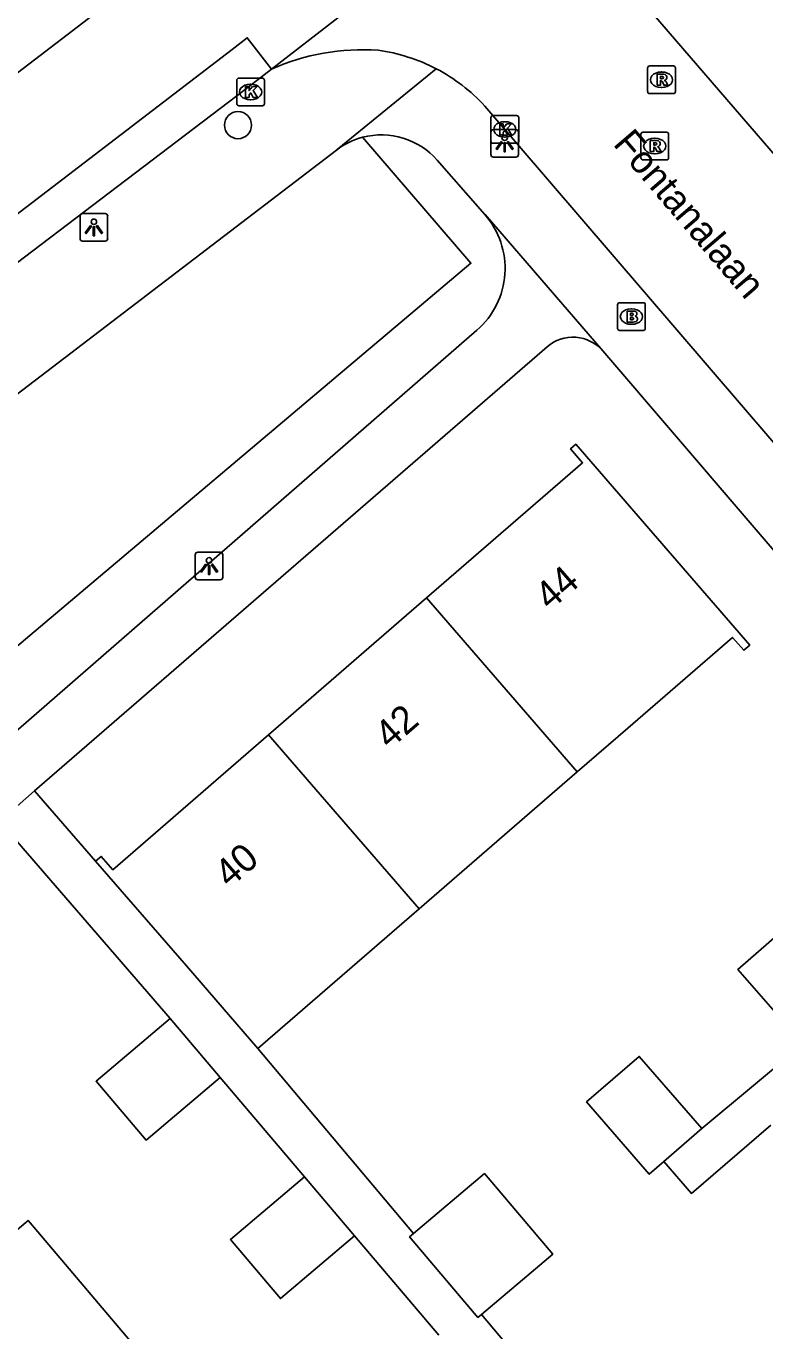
# Model space of a CAD drawing. Extents: x 159353 to 160616, y 385893 to 387321.
# Drawn here: x 160032.04 to 160058.68, y 386543.81 to 386590.9 of the extents above; entities that cross this region are included whole.
import ezdxf

# ---------------------------------------------------------------- set-up
doc = ezdxf.new("R2010")
doc.units = 0
for name, color, linetype in [('IMGEO_Boom', 7, 'Continuous'), ('IMGEO_Brandkraan', 7, 'Continuous'), ('IMGEO_Groenvoorziening', 7, 'Continuous'), ('IMGEO_Kolk', 7, 'Continuous'), ('IMGEO_Lichtpunt', 7, 'Continuous'), ('IMGEO_Openbare_ruimte_label', 7, 'Continuous'), ('IMGEO_Pand', 7, 'Continuous'), ('IMGEO_Pand_nummerreeks', 7, 'Continuous'), ('IMGEO_Rijbaan_lokaal_gesloten', 7, 'Continuous'), ('IMGEO_Rijbaan_lokaal_open', 7, 'Continuous'), ('IMGEO_Rioolput', 7, 'Continuous'), ('IMGEO_Voetpad_open', 7, 'Continuous')]:
    doc.layers.add(name, color=color, linetype=linetype)

msp = doc.modelspace()

# ---------------------------------------------------------------- linework, layer by layer
at = {"layer": 'IMGEO_Boom'}
msp.add_circle((160039.678, 386587.323), 0.489, dxfattribs=at)
at = {"layer": 'IMGEO_Brandkraan'}
for p, q in [((160053.369, 386579.989), (160053.369, 386580.841)), ((160053.444, 386580.915), (160054.296, 386580.915)), ((160053.857, 386580.695), (160053.882, 386580.695)), ((160054.37, 386580.841), (160054.37, 386579.989)), ((160054.296, 386579.915), (160053.444, 386579.915)), ((160053.88, 386580.135), (160053.855, 386580.135))]:
    msp.add_line(p, q, dxfattribs=at)
for points in [[(160053.369, 386579.989), (160053.369, 386580.841)], [(160053.444, 386580.915), (160054.296, 386580.915)], [(160054.37, 386580.841), (160054.37, 386579.989)], [(160053.717, 386580.615), (160053.717, 386580.215), (160053.93, 386580.215)], [(160053.948, 386580.615), (160053.717, 386580.615)], [(160053.896, 386580.534), (160053.842, 386580.534), (160053.842, 386580.458)], [(160053.842, 386580.458), (160053.895, 386580.458)], [(160053.904, 386580.382), (160053.842, 386580.382), (160053.842, 386580.301)], [(160053.842, 386580.301), (160053.904, 386580.301)], [(160054.296, 386579.915), (160053.444, 386579.915)]]:
    msp.add_lwpolyline(points, dxfattribs=at)
for centre, radius, start, end in [((160053.446, 386580.839), 0.0765, 91.552, 178.448), ((160053.446, 386580.839), 0.0765, 91.552, 178.448), ((160054.294, 386580.839), 0.0765, 1.552, 88.448), ((160054.294, 386580.839), 0.0765, 1.552, 88.448), ((160053.897, 386580.496), 0.0379, 267.8285, 90.9355), ((160053.905, 386580.341), 0.0404, 269.8759, 90.5077), ((160053.936, 386580.466), 0.251, 268.6676, 293.5347), ((160053.952, 386580.47), 0.145, 59.4692, 91.5367), ((160053.977, 386580.517), 0.0922, 285.5137, 58.1501), ((160053.982, 386580.325), 0.105, 301.3115, 78.989), ((160053.446, 386579.991), 0.0765, 181.552, 268.448), ((160053.446, 386579.991), 0.0765, 181.552, 268.448), ((160054.294, 386579.991), 0.0765, 271.552, 358.448), ((160054.294, 386579.991), 0.0765, 271.552, 358.448)]:
    msp.add_arc(centre, radius, start, end, dxfattribs=at)
for centre, major_axis, ratio, start_param, end_param in [((160053.856, 386580.415), (-0.387, 0.002), 0.722429, 4.712389, 7.853982), ((160053.881, 386580.415), (-0.39, 0.002), 0.717154, 1.570796, 4.712389)]:
    msp.add_ellipse(centre, major_axis=major_axis, ratio=ratio, start_param=start_param, end_param=end_param, dxfattribs=at)
at = {"layer": 'IMGEO_Groenvoorziening'}
msp.add_lwpolyline([(160044.174, 386586.885), (160048.081, 386582.339), (160029.606, 386566.754), (160029.305, 386566.497)], dxfattribs=at)
at = {"layer": 'IMGEO_Kolk'}
for p, q in [((160039.633, 386588.094), (160039.633, 386588.946)), ((160039.708, 386589.02), (160040.56, 386589.02)), ((160040.121, 386588.8), (160040.146, 386588.8)), ((160040.634, 386588.946), (160040.634, 386588.094)), ((160040.144, 386588.24), (160040.119, 386588.24)), ((160040.56, 386588.02), (160039.708, 386588.02)), ((160048.802, 386586.741), (160048.802, 386587.593)), ((160048.877, 386587.667), (160049.729, 386587.667)), ((160049.29, 386587.447), (160049.315, 386587.447)), ((160049.803, 386587.593), (160049.803, 386586.741)), ((160049.313, 386586.887), (160049.288, 386586.887)), ((160049.729, 386586.667), (160048.877, 386586.667))]:
    msp.add_line(p, q, dxfattribs=at)
for points in [[(160039.633, 386588.094), (160039.633, 386588.946)], [(160039.708, 386589.02), (160040.56, 386589.02)], [(160039.954, 386588.72), (160040.077, 386588.72), (160040.077, 386588.569), (160040.207, 386588.72), (160040.371, 386588.72), (160040.225, 386588.569), (160040.378, 386588.32), (160040.226, 386588.32), (160040.141, 386588.484), (160040.077, 386588.417), (160040.077, 386588.32), (160039.954, 386588.32), (160039.954, 386588.72)], [(160040.634, 386588.946), (160040.634, 386588.094)], [(160040.56, 386588.02), (160039.708, 386588.02)], [(160048.802, 386586.741), (160048.802, 386587.593)], [(160048.877, 386587.667), (160049.729, 386587.667)], [(160049.123, 386587.367), (160049.246, 386587.367), (160049.246, 386587.216), (160049.376, 386587.367), (160049.54, 386587.367), (160049.394, 386587.216), (160049.547, 386586.967), (160049.395, 386586.967), (160049.31, 386587.131), (160049.246, 386587.064), (160049.246, 386586.967), (160049.123, 386586.967), (160049.123, 386587.367)], [(160049.803, 386587.593), (160049.803, 386586.741)], [(160049.729, 386586.667), (160048.877, 386586.667)]]:
    msp.add_lwpolyline(points, dxfattribs=at)
for centre, start, end in [((160039.71, 386588.944), 91.552, 178.448), ((160039.71, 386588.944), 91.552, 178.448), ((160040.558, 386588.944), 1.552, 88.448), ((160040.558, 386588.944), 1.552, 88.448), ((160039.71, 386588.096), 181.552, 268.448), ((160039.71, 386588.096), 181.552, 268.448), ((160040.558, 386588.096), 271.552, 358.448), ((160040.558, 386588.096), 271.552, 358.448), ((160048.879, 386587.591), 91.552, 178.448), ((160048.879, 386587.591), 91.552, 178.448), ((160049.727, 386587.591), 1.552, 88.448), ((160049.727, 386587.591), 1.552, 88.448), ((160048.879, 386586.743), 181.552, 268.448), ((160048.879, 386586.743), 181.552, 268.448), ((160049.727, 386586.743), 271.552, 358.448), ((160049.727, 386586.743), 271.552, 358.448)]:
    msp.add_arc(centre, 0.0765, start, end, dxfattribs=at)
for centre, major_axis, ratio, start_param, end_param in [((160040.12, 386588.52), (-0.387, 0.002), 0.722429, 4.712389, 7.853982), ((160040.145, 386588.52), (-0.39, 0.002), 0.717154, 1.570796, 4.712389), ((160049.289, 386587.167), (-0.387, 0.002), 0.722429, 4.712389, 7.853982), ((160049.314, 386587.167), (-0.39, 0.002), 0.717154, 1.570796, 4.712389)]:
    msp.add_ellipse(centre, major_axis=major_axis, ratio=ratio, start_param=start_param, end_param=end_param, dxfattribs=at)
at = {"layer": 'IMGEO_Lichtpunt'}
for p, q in [((160048.798, 386587.068), (160048.798, 386586.261)), ((160048.798, 386587.068), (160048.798, 386586.261)), ((160049.7, 386587.163), (160048.892, 386587.163)), ((160049.7, 386587.163), (160048.892, 386587.163)), ((160049.794, 386586.261), (160049.794, 386587.068)), ((160049.794, 386586.261), (160049.794, 386587.068)), ((160048.892, 386586.167), (160049.7, 386586.167)), ((160048.892, 386586.167), (160049.7, 386586.167)), ((160033.982, 386584.037), (160033.982, 386583.23)), ((160033.982, 386584.037), (160033.982, 386583.23)), ((160034.884, 386584.132), (160034.076, 386584.132)), ((160034.884, 386584.132), (160034.076, 386584.132)), ((160034.978, 386583.23), (160034.978, 386584.037)), ((160034.978, 386583.23), (160034.978, 386584.037)), ((160034.076, 386583.136), (160034.884, 386583.136)), ((160034.076, 386583.136), (160034.884, 386583.136)), ((160038.136, 386571.817), (160038.136, 386571.01)), ((160038.136, 386571.817), (160038.136, 386571.01)), ((160039.038, 386571.912), (160038.23, 386571.912)), ((160039.038, 386571.912), (160038.23, 386571.912)), ((160039.132, 386571.01), (160039.132, 386571.817)), ((160039.132, 386571.01), (160039.132, 386571.817)), ((160038.23, 386570.916), (160039.038, 386570.916)), ((160038.23, 386570.916), (160039.038, 386570.916))]:
    msp.add_line(p, q, dxfattribs=at)
for points in [[(160049.172, 386586.732), (160049.211, 386586.704), (160049.023, 386586.442), (160048.985, 386586.469), (160049.172, 386586.732)], [(160049.274, 386586.684), (160049.321, 386586.684), (160049.321, 386586.362), (160049.274, 386586.362), (160049.274, 386586.684)], [(160049.384, 386586.704), (160049.422, 386586.731), (160049.609, 386586.469), (160049.57, 386586.441), (160049.384, 386586.704)], [(160034.356, 386583.701), (160034.395, 386583.673), (160034.207, 386583.411), (160034.169, 386583.438), (160034.356, 386583.701)], [(160034.458, 386583.653), (160034.505, 386583.653), (160034.505, 386583.331), (160034.458, 386583.331), (160034.458, 386583.653)], [(160034.568, 386583.673), (160034.606, 386583.7), (160034.793, 386583.438), (160034.754, 386583.41), (160034.568, 386583.673)], [(160038.51, 386571.481), (160038.549, 386571.453), (160038.361, 386571.191), (160038.323, 386571.218), (160038.51, 386571.481)], [(160038.612, 386571.433), (160038.659, 386571.433), (160038.659, 386571.111), (160038.612, 386571.111), (160038.612, 386571.433)], [(160038.722, 386571.453), (160038.76, 386571.48), (160038.947, 386571.218), (160038.908, 386571.19), (160038.722, 386571.453)]]:
    msp.add_lwpolyline(points, dxfattribs=at)
for centre in [(160049.297, 386586.866), (160034.481, 386583.835), (160038.635, 386571.615)]:
    msp.add_circle(centre, 0.0994, dxfattribs=at)
for centre, start, end in [((160048.892, 386587.068), 90, 180), ((160048.892, 386587.068), 90, 180), ((160049.7, 386587.068), 0, 90), ((160049.7, 386587.068), 0, 90), ((160048.892, 386586.261), 180, 270), ((160048.892, 386586.261), 180, 270), ((160049.7, 386586.261), 270, 0), ((160049.7, 386586.261), 270, 360), ((160034.076, 386584.037), 90, 180), ((160034.076, 386584.037), 90, 180), ((160034.884, 386584.037), 0, 90), ((160034.884, 386584.037), 0, 90), ((160034.076, 386583.23), 180, 270), ((160034.076, 386583.23), 180, 270), ((160034.884, 386583.23), 270, 0), ((160034.884, 386583.23), 270, 360), ((160038.23, 386571.817), 90, 180), ((160038.23, 386571.817), 90, 180), ((160039.038, 386571.817), 0, 90), ((160039.038, 386571.817), 0, 90), ((160038.23, 386571.01), 180, 270), ((160038.23, 386571.01), 180, 270), ((160039.038, 386571.01), 270, 0), ((160039.038, 386571.01), 270, 360)]:
    msp.add_arc(centre, 0.0946, start, end, dxfattribs=at)
at = {"layer": 'IMGEO_Pand'}
for points in [[(160051.915, 386563.987), (160053.735, 386565.564), (160057.513, 386568.838), (160057.919, 386568.37), (160058.14, 386568.562), (160051.863, 386575.806), (160051.674, 386575.643), (160052.11, 386575.139), (160046.48, 386570.261)], [(160046.48, 386570.261), (160040.776, 386565.318)], [(160051.915, 386563.987), (160046.48, 386570.261)], [(160040.776, 386565.318), (160035.161, 386560.453), (160034.744, 386560.933), (160034.542, 386560.758)], [(160040.776, 386565.318), (160046.211, 386559.045)], [(160046.211, 386559.045), (160051.915, 386563.987)], [(160065.833, 386559.195), (160063.485, 386561.889), (160057.711, 386556.857), (160060.059, 386554.163)], [(160034.542, 386560.758), (160037.816, 386556.979), (160040.394, 386554.005)], [(160040.394, 386554.005), (160046.211, 386559.045)], [(160037.232, 386555.087), (160034.558, 386552.822), (160036.362, 386550.694), (160039.035, 386552.959)], [(160039.035, 386552.959), (160037.232, 386555.087)], [(160056.41, 386551.112), (160054.152, 386553.718), (160052.252, 386552.072), (160054.51, 386549.465), (160055.038, 386549.923)], [(160055.038, 386549.923), (160056.41, 386551.112)], [(160042.077, 386549.371), (160039.403, 386547.106), (160041.207, 386544.978), (160043.88, 386547.243)], [(160043.88, 386547.243), (160042.077, 386549.371)], [(160048.463, 386544.406), (160051.031, 386546.582), (160048.569, 386549.489), (160046.012, 386547.322)], [(160029.936, 386545.96), (160032.105, 386547.797), (160032.456, 386547.382), (160037.3, 386541.666), (160035.132, 386539.829)], [(160048.463, 386544.406), (160048.333, 386544.296), (160045.87, 386547.202), (160046.012, 386547.322)]]:
    msp.add_lwpolyline(points, dxfattribs=at)
at = {"layer": 'IMGEO_Rijbaan_lokaal_gesloten'}
for points in [[(160120.273, 386657.041), (160037.003, 386593.264), (159998.084, 386563.455)], [(160054.84, 386599.996), (160054.402, 386599.682), (160051.67, 386597.699), (160040.889, 386589.345)], [(160000.552, 386560.24), (160039.471, 386590.049), (160040.012, 386590.474), (160040.889, 386589.345)], [(160040.889, 386589.345), (160039.938, 386588.608), (160028.612, 386580.01), (160025.688, 386577.707), (160005.226, 386561.944), (160004.454, 386561.363), (160001.471, 386559.042)]]:
    msp.add_lwpolyline(points, dxfattribs=at)
at = {"layer": 'IMGEO_Rijbaan_lokaal_open'}
for points in [[(160066.549, 386577.796), (160062.824, 386581.843), (160054.138, 386591.935)], [(160061.27, 386573.228), (160048.58, 386588.011)]]:
    msp.add_lwpolyline(points, dxfattribs=at)
for centre, radius, start, end in [((160044.183, 386581.929), 8.114, 86.1251, 113.9487), ((160043.865, 386583.681), 6.402, 62.3959, 82.2296), ((160043.86, 386583.681), 6.405, 42.5319, 62.3562)]:
    msp.add_arc(centre, radius, start, end, dxfattribs=at)
at = {"layer": 'IMGEO_Rioolput'}
for p, q in [((160054.455, 386588.534), (160054.455, 386589.386)), ((160054.53, 386589.46), (160055.382, 386589.46)), ((160054.943, 386589.24), (160054.968, 386589.24)), ((160055.456, 386589.386), (160055.456, 386588.534)), ((160054.966, 386588.68), (160054.941, 386588.68)), ((160055.382, 386588.46), (160054.53, 386588.46)), ((160054.211, 386586.141), (160054.211, 386586.993)), ((160054.286, 386587.067), (160055.138, 386587.067)), ((160054.699, 386586.847), (160054.724, 386586.847)), ((160055.212, 386586.993), (160055.212, 386586.141)), ((160055.138, 386586.067), (160054.286, 386586.067)), ((160054.722, 386586.287), (160054.697, 386586.287))]:
    msp.add_line(p, q, dxfattribs=at)
for points in [[(160054.455, 386588.534), (160054.455, 386589.386)], [(160054.53, 386589.46), (160055.382, 386589.46)], [(160055.044, 386589.158), (160054.792, 386589.16), (160054.792, 386588.76)], [(160055.456, 386589.386), (160055.456, 386588.534)], [(160054.792, 386588.76), (160054.916, 386588.76), (160054.916, 386588.922), (160054.927, 386588.922)], [(160054.97, 386589.079), (160054.916, 386589.079), (160054.916, 386588.998)], [(160054.916, 386588.998), (160054.968, 386588.998)], [(160054.974, 386588.893), (160055.045, 386588.76), (160055.185, 386588.76), (160055.12, 386588.886)], [(160055.382, 386588.46), (160054.53, 386588.46)], [(160054.211, 386586.141), (160054.211, 386586.993)], [(160054.286, 386587.067), (160055.138, 386587.067)], [(160055.212, 386586.993), (160055.212, 386586.141)], [(160054.8, 386586.765), (160054.548, 386586.767), (160054.548, 386586.367)], [(160054.548, 386586.367), (160054.672, 386586.367), (160054.672, 386586.529), (160054.683, 386586.529)], [(160054.726, 386586.686), (160054.672, 386586.686), (160054.672, 386586.605)], [(160054.672, 386586.605), (160054.724, 386586.605)], [(160054.73, 386586.5), (160054.801, 386586.367), (160054.941, 386586.367), (160054.876, 386586.493)], [(160055.138, 386586.067), (160054.286, 386586.067)]]:
    msp.add_lwpolyline(points, dxfattribs=at)
for centre, radius, start, end in [((160054.532, 386589.384), 0.0765, 91.552, 178.448), ((160054.532, 386589.384), 0.0765, 91.552, 178.448), ((160055.043, 386589.048), 0.109, 350.3612, 89.416), ((160055.38, 386589.384), 0.0765, 1.552, 88.448), ((160055.38, 386589.384), 0.0765, 1.552, 88.448), ((160054.926, 386588.869), 0.0533, 26.0293, 88.6989), ((160054.952, 386589.187), 0.19, 274.7715, 282.9687), ((160054.976, 386588.983), 0.0964, 77.0061, 93.1865), ((160054.99, 386589.04), 0.0378, 276.6634, 79.6772), ((160055.041, 386589.048), 0.112, 277.5842, 350.9817), ((160055.025, 386588.833), 0.108, 29.5134, 73.7905), ((160054.532, 386588.536), 0.0765, 181.552, 268.448), ((160054.532, 386588.536), 0.0765, 181.552, 268.448), ((160055.38, 386588.536), 0.0765, 271.552, 358.448), ((160055.38, 386588.536), 0.0765, 271.552, 358.448), ((160054.288, 386586.991), 0.0765, 91.552, 178.448), ((160054.288, 386586.991), 0.0765, 91.552, 178.448), ((160055.136, 386586.991), 0.0765, 1.552, 88.448), ((160055.136, 386586.991), 0.0765, 1.552, 88.448), ((160054.682, 386586.476), 0.0533, 26.0293, 88.6989), ((160054.708, 386586.794), 0.19, 274.7715, 282.9687), ((160054.732, 386586.59), 0.0964, 77.0061, 93.1865), ((160054.746, 386586.647), 0.0378, 276.6634, 79.6772), ((160054.799, 386586.655), 0.109, 350.3612, 89.416), ((160054.797, 386586.655), 0.112, 277.5842, 350.9817), ((160054.781, 386586.44), 0.108, 29.5134, 73.7905), ((160054.288, 386586.143), 0.0765, 181.552, 268.448), ((160054.288, 386586.143), 0.0765, 181.552, 268.448), ((160055.136, 386586.143), 0.0765, 271.552, 358.448), ((160055.136, 386586.143), 0.0765, 271.552, 358.448)]:
    msp.add_arc(centre, radius, start, end, dxfattribs=at)
for centre, major_axis, ratio, start_param, end_param in [((160054.942, 386588.96), (-0.387, 0.002), 0.722429, 4.712389, 7.853982), ((160054.967, 386588.96), (-0.39, 0.002), 0.717154, 1.570796, 4.712389), ((160054.698, 386586.567), (-0.387, 0.002), 0.722429, 4.712389, 7.853982), ((160054.723, 386586.567), (-0.39, 0.002), 0.717154, 1.570796, 4.712389)]:
    msp.add_ellipse(centre, major_axis=major_axis, ratio=ratio, start_param=start_param, end_param=end_param, dxfattribs=at)
at = {"layer": 'IMGEO_Voetpad_open'}
for points in [[(160046.832, 386589.355), (160043.253, 386586.445), (160043.23, 386586.423)], [(160024.519, 386572.114), (160024.878, 386572.389), (160043.23, 386586.423)], [(160046.862, 386586.06), (160048.581, 386584.095)], [(160048.581, 386584.095), (160048.594, 386584.095), (160052.836, 386579.18), (160052.835, 386579.175)], [(160030.823, 386564.715), (160031.111, 386564.961), (160048.297, 386579.925)], [(160050.83, 386579.324), (160032.343, 386563.294)], [(160052.835, 386579.175), (160068.208, 386561.23)], [(160032.343, 386563.294), (160031.072, 386562.191)], [(160034.542, 386560.758), (160032.343, 386563.294)], [(160031.072, 386562.191), (160037.232, 386555.087)], [(160046.012, 386547.322), (160040.394, 386554.005)], [(160060.059, 386554.163), (160056.41, 386551.112)], [(160039.035, 386552.959), (160042.077, 386549.371)], [(160055.038, 386549.923), (160056.034, 386548.774), (160058.892, 386551.233)], [(160043.88, 386547.243), (160046.922, 386543.654)], [(160053.045, 386538.956), (160048.463, 386544.406)]]:
    msp.add_lwpolyline(points, dxfattribs=at)
for centre, radius, start, end in [((160044.85, 386584.307), 2.665, 104.7045, 127.4503), ((160044.851, 386584.301), 2.671, 41.1852, 104.6902), ((160046.359, 386582.152), 2.952, 311.0396, 41.1681), ((160051.759, 386578.255), 1.416, 40.5271, 130.9728)]:
    msp.add_arc(centre, radius, start, end, dxfattribs=at)

# ---------------------------------------------------------------- texts
at = {"layer": 'IMGEO_Openbare_ruimte_label'}
msp.add_text('Fontanalaan', height=1, rotation=310.5392, dxfattribs=at).set_placement((160053.175, 386586.629))
at = {"layer": 'IMGEO_Pand_nummerreeks'}
for s, p in [('44', (160050.932, 386569.779)), ('42', (160045.15, 386564.768)), ('40', (160039.375, 386559.764))]:
    msp.add_text(s, height=1, rotation=40.9083, dxfattribs=at).set_placement(p)

doc.saveas('drawing.dxf')
